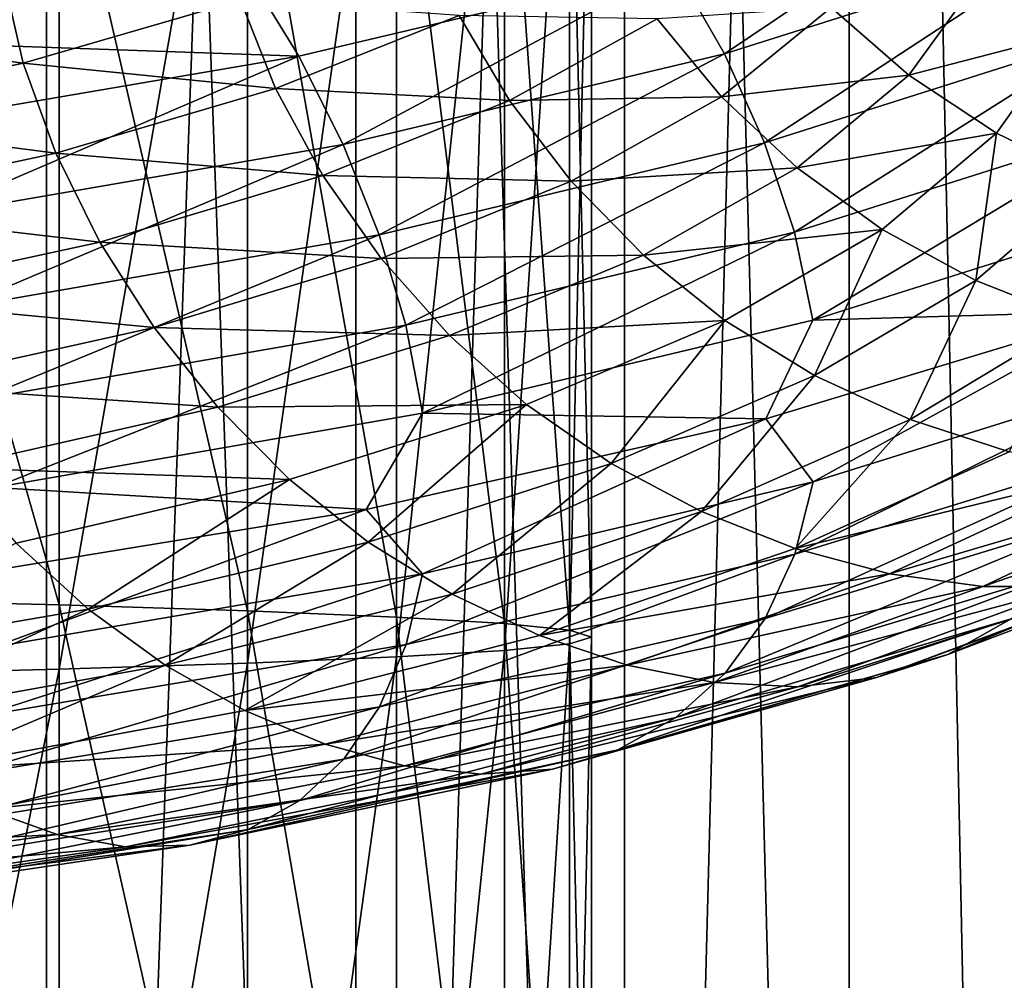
# Model space of a CAD drawing. Header units: metres. Extents: x -44 to 117, y -432 to 89.
# Tile 798 of 1056: x 10.86 to 14.55, y -114.07 to -110.47. Entities that reach past the tile are written whole.
import ezdxf

# ---------------------------------------------------------------- set-up
doc = ezdxf.new("R2010")
doc.units = ezdxf.units.M
doc.layers.add('solid_125568', color=7, linetype='CONTINUOUS')

msp = doc.modelspace()

# ---------------------------------------------------------------- linework, layer by layer
at = {"layer": 'solid_125568'}
for points in [[(10.960142, -93.5, 328.039825), (10.960155, -125.699997, 328.039856), (9.664092, -125.699997, 326.881622)], [(9.664206, -93.5, 326.881714), (10.960142, -93.5, 328.039825), (9.664092, -125.699997, 326.881622)], [(9.664222, -93.5, 351.118286), (9.664092, -125.699997, 351.118378), (10.960155, -125.699997, 349.960144)], [(10.960155, -93.5, 349.960144), (9.664222, -93.5, 351.118286), (10.960155, -125.699997, 349.960144)], [(10.960142, -93.5, 328.039825), (12.118269, -93.5, 329.335754), (10.960155, -125.699997, 328.039856)], [(12.118269, -93.5, 329.335754), (12.118388, -125.699997, 329.335907), (10.960155, -125.699997, 328.039856)], [(10.960155, -93.5, 349.960144), (10.960155, -125.699997, 349.960144), (12.118388, -125.699997, 348.664093)], [(12.118285, -93.5, 348.664215), (10.960155, -93.5, 349.960144), (12.118388, -125.699997, 348.664093)], [(12.118269, -93.5, 329.335754), (13.124176, -93.5, 330.753418), (12.118388, -125.699997, 329.335907)], [(12.118285, -93.5, 348.664215), (12.118388, -125.699997, 348.664093), (13.124225, -125.699997, 347.24649)], [(13.124198, -93.5, 347.246552), (12.118285, -93.5, 348.664215), (13.124225, -125.699997, 347.24649)], [(13.124176, -93.5, 330.753418), (13.124225, -125.699997, 330.75351), (12.118388, -125.699997, 329.335907)], [(13.124176, -93.5, 330.753418), (13.965055, -93.5, 332.274872), (13.124225, -125.699997, 330.75351)], [(13.124198, -93.5, 347.246552), (13.124225, -125.699997, 347.24649), (13.965017, -125.699997, 345.725189)], [(13.965068, -93.5, 345.725098), (13.124198, -93.5, 347.246552), (13.965017, -125.699997, 345.725189)], [(13.965055, -93.5, 332.274872), (13.965017, -125.699997, 332.274811), (13.124225, -125.699997, 330.75351)], [(13.965055, -93.5, 332.274872), (14.630192, -125.699997, 333.880676), (13.965017, -125.699997, 332.274811)], [(13.965068, -93.5, 345.725098), (13.965017, -125.699997, 345.725189), (14.630192, -125.699997, 344.119324)], [(13.965055, -93.5, 332.274872), (14.630218, -93.5, 333.880737), (14.630192, -125.699997, 333.880676)], [(14.630223, -93.5, 344.119232), (13.965068, -93.5, 345.725098), (14.630192, -125.699997, 344.119324)], [(10.163809, -112.922607, 186.402649), (10.163809, -108.707535, 186.496796), (11.007415, -108.78125, 187.683456)], [(11.007415, -112.901947, 187.591415), (10.163809, -112.922607, 186.402649), (11.007415, -108.78125, 187.683456)], [(11.007415, -112.901947, 187.591415), (11.007415, -108.78125, 187.683456), (11.712595, -108.860352, 188.95694)], [(11.712595, -112.879784, 188.867157), (11.007415, -112.901947, 187.591415), (11.712595, -108.860352, 188.95694)], [(11.712595, -112.879784, 188.867157), (11.712595, -108.860352, 188.95694), (12.270483, -108.943855, 190.301208)], [(12.270483, -112.856384, 190.213806), (11.712595, -112.879784, 188.867157), (12.270483, -108.943855, 190.301208)], [(12.270483, -112.856384, 190.213806), (12.270483, -108.943855, 190.301208), (12.674063, -109.030708, 191.699356)], [(12.674063, -112.832047, 191.614456), (12.270483, -112.856384, 190.213806), (12.674063, -109.030708, 191.699356)], [(12.674063, -112.832047, 191.614456), (12.674063, -109.030708, 191.699356), (12.918259, -109.119812, 193.133835)], [(12.918259, -112.807076, 193.051468), (12.674063, -112.832047, 191.614456), (12.918259, -109.119812, 193.133835)], [(12.918259, -112.807076, 193.051468), (12.918259, -109.119812, 193.133835), (13, -109.21006, 194.586563)], [(13, -112.781792, 194.50679), (13, -109.21006, 194.586563), (12.918259, -109.300301, 196.039307)], [(13, -112.781792, 194.50679), (12.918259, -112.807076, 193.051468), (13, -109.21006, 194.586563)], [(12.918259, -112.7565, 195.962112), (12.918259, -109.300301, 196.039307), (12.674063, -109.389404, 197.47377)], [(12.918259, -112.7565, 195.962112), (13, -112.781792, 194.50679), (12.918259, -109.300301, 196.039307)], [(12.674063, -112.731529, 197.399124), (12.674063, -109.389404, 197.47377), (12.270483, -109.476257, 198.871933)], [(12.674063, -112.731529, 197.399124), (12.918259, -112.7565, 195.962112), (12.674063, -109.389404, 197.47377)], [(12.270483, -112.707191, 198.799774), (12.270483, -109.476257, 198.871933), (11.712595, -109.559761, 200.216202)], [(12.270483, -112.707191, 198.799774), (12.674063, -112.731529, 197.399124), (12.270483, -109.476257, 198.871933)], [(11.712595, -112.6838, 200.146423), (11.712595, -109.559761, 200.216202), (11.007415, -109.638863, 201.489685)], [(11.712595, -112.6838, 200.146423), (12.270483, -112.707191, 198.799774), (11.712595, -109.559761, 200.216202)], [(11.007415, -112.661629, 201.422165), (11.007415, -109.638863, 201.489685), (10.163809, -109.712578, 202.676346)], [(11.007415, -112.661629, 201.422165), (11.712595, -112.6838, 200.146423), (11.007415, -109.638863, 201.489685)], [(10.163809, -112.640976, 202.610931), (11.007415, -112.661629, 201.422165), (10.163809, -109.712578, 202.676346)], [(13.312536, -110.275192, 913.877869), (14.567956, -109.880943, 915.353699), (13.497712, -110.598846, 913.850586)], [(14.567956, -109.880943, 915.353699), (14.770675, -110.196915, 915.345215), (13.497712, -110.598846, 913.850586)], [(14.780422, -110.525513, 926.141663), (14.875287, -110.151497, 927.722351), (14.446045, -110.322495, 926.083069)], [(13.497712, -110.598846, 913.850586), (14.770675, -110.196915, 915.345215), (13.647964, -110.931931, 913.865662)], [(14.770675, -110.196915, 915.345215), (14.935122, -110.524445, 915.375732), (13.647964, -110.931931, 913.865662)], [(10.004281, -110.245796, 911.58313), (11.711665, -110.292297, 912.619446), (10.19448, -110.547661, 911.429016)], [(11.711665, -110.292297, 912.619446), (13.312536, -110.275192, 913.877869), (11.905217, -110.607735, 912.529846)], [(11.905217, -110.607735, 912.529846), (13.312536, -110.275192, 913.877869), (12.070738, -110.9384, 912.485657)], [(13.312536, -110.275192, 913.877869), (13.497712, -110.598846, 913.850586), (12.070738, -110.9384, 912.485657)], [(10.872427, -110.634644, 918.88623), (10.796529, -110.300858, 918.780151), (9.865966, -110.498726, 917.640747)], [(10.19448, -110.547661, 911.429016), (11.711665, -110.292297, 912.619446), (11.905217, -110.607735, 912.529846)], [(10.872427, -110.634644, 918.88623), (11.685678, -110.396645, 920.117615), (10.796529, -110.300858, 918.780151)], [(14.188437, -110.679306, 924.553528), (14.446045, -110.322495, 926.083069), (13.897655, -110.425819, 924.499451)], [(14.780422, -110.525513, 926.141663), (14.446045, -110.322495, 926.083069), (14.188437, -110.679306, 924.553528)], [(11.817129, -110.72937, 920.198425), (11.685678, -110.396645, 920.117615), (10.872427, -110.634644, 918.88623)], [(11.817129, -110.72937, 920.198425), (12.505401, -110.455223, 921.515564), (11.685678, -110.396645, 920.117615)], [(13.487588, -110.759911, 923.031799), (13.897655, -110.425819, 924.499451), (13.24643, -110.467674, 922.976135)], [(14.188437, -110.679306, 924.553528), (13.897655, -110.425819, 924.499451), (13.487588, -110.759911, 923.031799)], [(12.692739, -110.77401, 921.579834), (12.505401, -110.455223, 921.515564), (11.817129, -110.72937, 920.198425)], [(12.692739, -110.77401, 921.579834), (13.24643, -110.467674, 922.976135), (12.505401, -110.455223, 921.515564)], [(13.487588, -110.759911, 923.031799), (13.24643, -110.467674, 922.976135), (12.692739, -110.77401, 921.579834)], [(9.935314, -110.834061, 917.739563), (10.872427, -110.634644, 918.88623), (9.865966, -110.498726, 917.640747)], [(10.19448, -110.547661, 911.429016), (11.905217, -110.607735, 912.529846), (10.362809, -110.870979, 911.322205)], [(13.647964, -110.931931, 913.865662), (14.935122, -110.524445, 915.375732), (13.759686, -111.266846, 913.922607)], [(14.935122, -110.524445, 915.375732), (15.057369, -110.856033, 915.444397), (13.759686, -111.266846, 913.922607)], [(14.516889, -110.896507, 924.580017), (14.780422, -110.525513, 926.141663), (14.188437, -110.679306, 924.553528)], [(14.877558, -111.071205, 924.577576), (14.780422, -110.525513, 926.141663), (14.516889, -110.896507, 924.580017)], [(10.362809, -110.870979, 911.322205), (11.905217, -110.607735, 912.529846), (10.506797, -111.207901, 911.263123)], [(11.905217, -110.607735, 912.529846), (12.070738, -110.9384, 912.485657), (10.506797, -111.207901, 911.263123)], [(12.070738, -110.9384, 912.485657), (13.497712, -110.598846, 913.850586), (12.20508, -111.276566, 912.486816)], [(13.497712, -110.598846, 913.850586), (13.647964, -110.931931, 913.865662), (12.20508, -111.276566, 912.486816)], [(10.994767, -110.971519, 918.95459), (10.872427, -110.634644, 918.88623), (9.935314, -110.834061, 917.739563)], [(10.994767, -110.971519, 918.95459), (11.817129, -110.72937, 920.198425), (10.872427, -110.634644, 918.88623)], [(13.769829, -111.02533, 923.058105), (14.188437, -110.679306, 924.553528), (13.487588, -110.759911, 923.031799)], [(14.516889, -110.896507, 924.580017), (14.188437, -110.679306, 924.553528), (13.769829, -111.02533, 923.058105)], [(11.994218, -111.05497, 920.244995), (11.817129, -110.72937, 920.198425), (10.994767, -110.971519, 918.95459)], [(11.994218, -111.05497, 920.244995), (12.692739, -110.77401, 921.579834), (11.817129, -110.72937, 920.198425)], [(12.923875, -111.075684, 921.612549), (13.487588, -110.759911, 923.031799), (12.692739, -110.77401, 921.579834)], [(13.769829, -111.02533, 923.058105), (13.487588, -110.759911, 923.031799), (12.923875, -111.075684, 921.612549)], [(12.923875, -111.075684, 921.612549), (12.692739, -110.77401, 921.579834), (11.994218, -111.05497, 920.244995)], [(10.047151, -111.174789, 917.79657), (10.994767, -110.971519, 918.95459), (9.935314, -110.834061, 917.739563)], [(13.759686, -111.266846, 913.922607), (15.057369, -110.856033, 915.444397), (13.829285, -111.595985, 914.021057)], [(15.057369, -110.856033, 915.444397), (15.133497, -111.184204, 915.550415), (13.829285, -111.595985, 914.021057)], [(14.088625, -111.256485, 923.053345), (14.516889, -110.896507, 924.580017), (13.769829, -111.02533, 923.058105)], [(14.438717, -111.44696, 923.016663), (14.516889, -110.896507, 924.580017), (14.088625, -111.256485, 923.053345)], [(14.438717, -111.44696, 923.016663), (14.877558, -111.071205, 924.577576), (14.516889, -110.896507, 924.580017)], [(10.506797, -111.207901, 911.263123), (12.070738, -110.9384, 912.485657), (10.623705, -111.550591, 911.252136)], [(12.070738, -110.9384, 912.485657), (12.20508, -111.276566, 912.486816), (10.623705, -111.550591, 911.252136)], [(12.20508, -111.276566, 912.486816), (13.647964, -110.931931, 913.865662), (12.305003, -111.61451, 912.533264)], [(13.647964, -110.931931, 913.865662), (13.759686, -111.266846, 913.922607), (12.305003, -111.61451, 912.533264)], [(11.159596, -111.303566, 918.984558), (10.994767, -110.971519, 918.95459), (10.047151, -111.174789, 917.79657)], [(11.159596, -111.303566, 918.984558), (11.994218, -111.05497, 920.244995), (10.994767, -110.971519, 918.95459)], [(13.19436, -111.352699, 921.612122), (13.769829, -111.02533, 923.058105), (12.923875, -111.075684, 921.612549)], [(14.088625, -111.256485, 923.053345), (13.769829, -111.02533, 923.058105), (13.19436, -111.352699, 921.612122)], [(12.212693, -111.365715, 920.255981), (11.994218, -111.05497, 920.244995), (11.159596, -111.303566, 918.984558)], [(12.212693, -111.365715, 920.255981), (12.923875, -111.075684, 921.612549), (11.994218, -111.05497, 920.244995)], [(13.19436, -111.352699, 921.612122), (12.923875, -111.075684, 921.612549), (12.212693, -111.365715, 920.255981)], [(14.811704, -111.594467, 922.950073), (14.877558, -111.071205, 924.577576), (14.438717, -111.44696, 923.016663)], [(10.197842, -111.512848, 917.811279), (11.159596, -111.303566, 918.984558), (10.047151, -111.174789, 917.79657)], [(13.829285, -111.595985, 914.021057), (15.133497, -111.184204, 915.550415), (14.986232, -111.561714, 915.469727)], [(10.623705, -111.550591, 911.252136), (12.20508, -111.276566, 912.486816), (10.710694, -111.891243, 911.289368)], [(12.20508, -111.276566, 912.486816), (12.305003, -111.61451, 912.533264), (10.710694, -111.891243, 911.289368)], [(12.305003, -111.61451, 912.533264), (13.759686, -111.266846, 913.922607), (12.367276, -111.944534, 912.624878)], [(13.759686, -111.266846, 913.922607), (13.829285, -111.595985, 914.021057), (12.367276, -111.944534, 912.624878)], [(13.499871, -111.597435, 921.577271), (14.088625, -111.256485, 923.053345), (13.19436, -111.352699, 921.612122)], [(13.835397, -111.803246, 921.507629), (14.088625, -111.256485, 923.053345), (13.499871, -111.597435, 921.577271)], [(13.835397, -111.803246, 921.507629), (14.438717, -111.44696, 923.016663), (14.088625, -111.256485, 923.053345)], [(11.362932, -111.622887, 918.975159), (11.159596, -111.303566, 918.984558), (10.197842, -111.512848, 917.811279)], [(11.362932, -111.622887, 918.975159), (12.212693, -111.365715, 920.255981), (11.159596, -111.303566, 918.984558)], [(12.468335, -111.653862, 920.230225), (13.19436, -111.352699, 921.612122), (12.212693, -111.365715, 920.255981)], [(13.499871, -111.597435, 921.577271), (13.19436, -111.352699, 921.612122), (12.468335, -111.653862, 920.230225)], [(12.468335, -111.653862, 920.230225), (12.212693, -111.365715, 920.255981), (11.362932, -111.622887, 918.975159)], [(14.192888, -111.967484, 921.405945), (14.438717, -111.44696, 923.016663), (13.835397, -111.803246, 921.507629)], [(14.192888, -111.967484, 921.405945), (14.811704, -111.594467, 922.950073), (14.438717, -111.44696, 923.016663)], [(10.383722, -111.840149, 917.783203), (11.362932, -111.622887, 918.975159), (10.197842, -111.512848, 917.811279)], [(13.653, -111.96479, 913.951599), (14.986232, -111.561714, 915.469727), (13.829826, -112.201004, 914.33313)], [(13.829285, -111.595985, 914.021057), (14.986232, -111.561714, 915.469727), (13.653, -111.96479, 913.951599)], [(14.986232, -111.561714, 915.469727), (15.134136, -111.794373, 915.863831), (13.829826, -112.201004, 914.33313)], [(10.710694, -111.891243, 911.289368), (12.305003, -111.61451, 912.533264), (10.764936, -112.222046, 911.375061)], [(12.305003, -111.61451, 912.533264), (12.367276, -111.944534, 912.624878), (10.764936, -112.222046, 911.375061)], [(12.367276, -111.944534, 912.624878), (13.829285, -111.595985, 914.021057), (13.653, -111.96479, 913.951599)], [(12.757074, -111.911629, 920.166748), (13.499871, -111.597435, 921.577271), (12.468335, -111.653862, 920.230225)], [(13.074204, -112.132149, 920.065796), (13.499871, -111.597435, 921.577271), (12.757074, -111.911629, 920.166748)], [(13.074204, -112.132149, 920.065796), (13.835397, -111.803246, 921.507629), (13.499871, -111.597435, 921.577271)], [(14.5634, -112.088615, 921.275696), (14.811704, -111.594467, 922.950073), (14.192888, -111.967484, 921.405945)], [(11.60083, -111.92157, 918.925659), (11.362932, -111.622887, 918.975159), (10.383722, -111.840149, 917.783203)], [(11.60083, -111.92157, 918.925659), (12.468335, -111.653862, 920.230225), (11.362932, -111.622887, 918.975159)], [(12.757074, -111.911629, 920.166748), (12.468335, -111.653862, 920.230225), (11.60083, -111.92157, 918.925659)], [(15.134136, -111.794373, 915.863831), (15.058855, -112.07151, 916.069092), (13.761015, -112.471802, 914.544495)], [(13.829826, -112.201004, 914.33313), (15.134136, -111.794373, 915.863831), (13.761015, -112.471802, 914.544495)], [(13.41212, -112.312454, 919.930847), (13.835397, -111.803246, 921.507629), (13.074204, -112.132149, 920.065796)], [(13.41212, -112.312454, 919.930847), (14.192888, -111.967484, 921.405945), (13.835397, -111.803246, 921.507629)], [(10.601166, -112.148643, 917.711914), (11.60083, -111.92157, 918.925659), (10.383722, -111.840149, 917.783203)], [(11.869521, -112.191666, 918.83551), (12.757074, -111.911629, 920.166748), (11.60083, -111.92157, 918.925659)], [(12.164657, -112.426109, 918.7052), (12.757074, -111.911629, 920.166748), (11.869521, -112.191666, 918.83551)], [(12.164657, -112.426109, 918.7052), (13.074204, -112.132149, 920.065796), (12.757074, -111.911629, 920.166748)], [(11.869521, -112.191666, 918.83551), (11.60083, -111.92157, 918.925659), (10.601166, -112.148643, 917.711914)], [(10.764936, -112.222046, 911.375061), (12.367276, -111.944534, 912.624878), (12.156912, -112.304535, 912.564331)], [(12.367276, -111.944534, 912.624878), (13.653, -111.96479, 913.951599), (12.156912, -112.304535, 912.564331)], [(12.156912, -112.304535, 912.564331), (13.653, -111.96479, 913.951599), (12.367714, -112.544846, 912.935852)], [(13.653, -111.96479, 913.951599), (13.829826, -112.201004, 914.33313), (12.367714, -112.544846, 912.935852)], [(13.762321, -112.450607, 919.766113), (14.192888, -111.967484, 921.405945), (13.41212, -112.312454, 919.930847)], [(13.762321, -112.450607, 919.766113), (14.5634, -112.088615, 921.275696), (14.192888, -111.967484, 921.405945)], [(15.058855, -112.07151, 916.069092), (14.937513, -112.320297, 916.299133), (13.650159, -112.712166, 914.78479)], [(13.761015, -112.471802, 914.544495), (15.058855, -112.07151, 916.069092), (13.650159, -112.712166, 914.78479)], [(14.937995, -112.165092, 921.120178), (14.5634, -112.088615, 921.275696), (13.762321, -112.450607, 919.766113)], [(12.479161, -112.621613, 918.539063), (13.074204, -112.132149, 920.065796), (12.164657, -112.426109, 918.7052)], [(12.479161, -112.621613, 918.539063), (13.41212, -112.312454, 919.930847), (13.074204, -112.132149, 920.065796)], [(10.846746, -112.430206, 917.597168), (11.869521, -112.191666, 918.83551), (10.601166, -112.148643, 917.711914)], [(14.116313, -112.54467, 919.575928), (14.937995, -112.165092, 921.120178), (13.762321, -112.450607, 919.766113)], [(15.30788, -112.195282, 920.943115), (14.937995, -112.165092, 921.120178), (14.116313, -112.54467, 919.575928)], [(11.116525, -112.677612, 917.43988), (11.869521, -112.191666, 918.83551), (10.846746, -112.430206, 917.597168)], [(11.116525, -112.677612, 917.43988), (12.164657, -112.426109, 918.7052), (11.869521, -112.191666, 918.83551)], [(13.829826, -112.201004, 914.33313), (13.761015, -112.471802, 914.544495), (12.306157, -112.809853, 913.152771)], [(12.367714, -112.544846, 912.935852), (13.829826, -112.201004, 914.33313), (12.306157, -112.809853, 913.152771)], [(14.465784, -112.592667, 919.364685), (15.30788, -112.195282, 920.943115), (14.116313, -112.54467, 919.575928)], [(15.664433, -112.177483, 920.748474), (15.30788, -112.195282, 920.943115), (14.465784, -112.592667, 919.364685)], [(14.802624, -112.592491, 919.137268), (15.664433, -112.177483, 920.748474), (14.465784, -112.592667, 919.364685)], [(10.764936, -112.222046, 911.375061), (12.156912, -112.304535, 912.564331), (10.522512, -112.571045, 911.328552)], [(10.522512, -112.571045, 911.328552), (12.156912, -112.304535, 912.564331), (10.765266, -112.818138, 911.68512)], [(12.156912, -112.304535, 912.564331), (12.367714, -112.544846, 912.935852), (10.765266, -112.818138, 911.68512)], [(12.805075, -112.775871, 918.342163), (13.41212, -112.312454, 919.930847), (12.479161, -112.621613, 918.539063)], [(12.805075, -112.775871, 918.342163), (13.762321, -112.450607, 919.766113), (13.41212, -112.312454, 919.930847)], [(15.661387, -112.292145, 918.406738), (15.406653, -112.440559, 918.653381), (14.334722, -112.847443, 917.079651)], [(14.571684, -112.713188, 916.810242), (15.661387, -112.292145, 918.406738), (14.334722, -112.847443, 917.079651)], [(14.937513, -112.320297, 916.299133), (14.773876, -112.535828, 916.548157), (13.500681, -112.917427, 915.047974)], [(13.650159, -112.712166, 914.78479), (14.937513, -112.320297, 916.299133), (13.500681, -112.917427, 915.047974)], [(11.404036, -112.887268, 917.245056), (12.164657, -112.426109, 918.7052), (11.116525, -112.677612, 917.43988)], [(11.404036, -112.887268, 917.245056), (12.479161, -112.621613, 918.539063), (12.164657, -112.426109, 918.7052)], [(9.941549, -112.879784, 916.282166), (11.116525, -112.677612, 917.43988), (10.846746, -112.430206, 917.597168)], [(14.116313, -112.54467, 919.575928), (13.762321, -112.450607, 919.766113), (12.805075, -112.775871, 918.342163)], [(15.406653, -112.440559, 918.653381), (15.118762, -112.542046, 918.89856), (14.066912, -112.933617, 917.350769)], [(14.334722, -112.847443, 917.079651), (15.406653, -112.440559, 918.653381), (14.066912, -112.933617, 917.350769)], [(13.761015, -112.471802, 914.544495), (13.650159, -112.712166, 914.78479), (12.207053, -113.042519, 913.402405)], [(12.306157, -112.809853, 913.152771), (13.761015, -112.471802, 914.544495), (12.207053, -113.042519, 913.402405)], [(14.773876, -112.535828, 916.548157), (14.571684, -112.713188, 916.810242), (13.315975, -113.082939, 915.327759)], [(13.500681, -112.917427, 915.047974), (14.773876, -112.535828, 916.548157), (13.315975, -113.082939, 915.327759)], [(12.367714, -112.544846, 912.935852), (12.306157, -112.809853, 913.152771), (10.711662, -113.077972, 911.906982)], [(10.765266, -112.818138, 911.68512), (12.367714, -112.544846, 912.935852), (10.711662, -113.077972, 911.906982)], [(13.134449, -112.886589, 918.119446), (14.116313, -112.54467, 919.575928), (12.805075, -112.775871, 918.342163)], [(14.465784, -112.592667, 919.364685), (14.116313, -112.54467, 919.575928), (13.134449, -112.886589, 918.119446)], [(15.118762, -112.542046, 918.89856), (14.802624, -112.592491, 919.137268), (13.772848, -112.967903, 917.618103)], [(14.066912, -112.933617, 917.350769), (15.118762, -112.542046, 918.89856), (13.772848, -112.967903, 917.618103)], [(13.45954, -112.951408, 917.876221), (14.465784, -112.592667, 919.364685), (13.134449, -112.886589, 918.119446)], [(14.802624, -112.592491, 919.137268), (14.465784, -112.592667, 919.364685), (13.45954, -112.951408, 917.876221)], [(13.772848, -112.967903, 917.618103), (14.802624, -112.592491, 919.137268), (13.45954, -112.951408, 917.876221)], [(11.007415, -115.680222, 201.59465), (11.007415, -112.661629, 201.422165), (10.163809, -112.640976, 202.610931)], [(10.163809, -115.565331, 202.778046), (11.007415, -115.680222, 201.59465), (10.163809, -112.640976, 202.610931)], [(11.70195, -113.056519, 917.018494), (12.479161, -112.621613, 918.539063), (11.404036, -112.887268, 917.245056)], [(11.70195, -113.056519, 917.018494), (12.805075, -112.775871, 918.342163), (12.479161, -112.621613, 918.539063)], [(10.198785, -113.102364, 916.061523), (11.116525, -112.677612, 917.43988), (9.941549, -112.879784, 916.282166)], [(10.198785, -113.102364, 916.061523), (11.404036, -112.887268, 917.245056), (11.116525, -112.677612, 917.43988)], [(11.712595, -115.80352, 200.324692), (11.712595, -112.6838, 200.146423), (11.007415, -112.661629, 201.422165)], [(11.007415, -115.680222, 201.59465), (11.712595, -115.80352, 200.324692), (11.007415, -112.661629, 201.422165)], [(12.270483, -115.933678, 198.984146), (12.270483, -112.707191, 198.799774), (11.712595, -112.6838, 200.146423)], [(11.712595, -115.80352, 200.324692), (12.270483, -115.933678, 198.984146), (11.712595, -112.6838, 200.146423)], [(13.650159, -112.712166, 914.78479), (13.500681, -112.917427, 915.047974), (12.07344, -113.238419, 913.678345)], [(12.207053, -113.042519, 913.402405), (13.650159, -112.712166, 914.78479), (12.07344, -113.238419, 913.678345)], [(12.674063, -116.069046, 197.589844), (12.674063, -112.731529, 197.399124), (12.270483, -112.707191, 198.799774)], [(12.270483, -115.933678, 198.984146), (12.674063, -116.069046, 197.589844), (12.270483, -112.707191, 198.799774)], [(14.571684, -112.713188, 916.810242), (14.334722, -112.847443, 917.079651), (13.099483, -113.204025, 915.618103)], [(13.315975, -113.082939, 915.327759), (14.571684, -112.713188, 916.810242), (13.099483, -113.204025, 915.618103)], [(12.918259, -116.207939, 196.159332), (12.918259, -112.7565, 195.962112), (12.674063, -112.731529, 197.399124)], [(12.674063, -116.069046, 197.589844), (12.918259, -116.207939, 196.159332), (12.674063, -112.731529, 197.399124)], [(13, -116.348595, 194.710602), (13, -112.781792, 194.50679), (12.918259, -112.7565, 195.962112)], [(12.918259, -116.207939, 196.159332), (13, -116.348595, 194.710602), (12.918259, -112.7565, 195.962112)], [(13.134449, -112.886589, 918.119446), (12.805075, -112.775871, 918.342163), (11.70195, -113.056519, 917.018494)], [(12.918259, -116.48925, 193.261887), (12.918259, -112.807076, 193.051468), (13, -112.781792, 194.50679)], [(13, -116.348595, 194.710602), (12.918259, -116.48925, 193.261887), (13, -112.781792, 194.50679)], [(12.306157, -112.809853, 913.152771), (12.207053, -113.042519, 913.402405), (10.625434, -113.303764, 912.164856)], [(10.711662, -113.077972, 911.906982), (12.306157, -112.809853, 913.152771), (10.625434, -113.303764, 912.164856)], [(12.270483, -116.763512, 190.437073), (12.270483, -112.856384, 190.213806), (12.674063, -112.832047, 191.614456)], [(12.674063, -116.628136, 191.831375), (12.270483, -116.763512, 190.437073), (12.674063, -112.832047, 191.614456)], [(12.674063, -116.628136, 191.831375), (12.674063, -112.832047, 191.614456), (12.918259, -112.807076, 193.051468)], [(12.918259, -116.48925, 193.261887), (12.674063, -116.628136, 191.831375), (12.918259, -112.807076, 193.051468)], [(11.712595, -116.893661, 189.096512), (11.712595, -112.879784, 188.867157), (12.270483, -112.856384, 190.213806)], [(12.270483, -116.763512, 190.437073), (11.712595, -116.893661, 189.096512), (12.270483, -112.856384, 190.213806)], [(14.334722, -112.847443, 917.079651), (14.066912, -112.933617, 917.350769), (12.854807, -113.275963, 915.913086)], [(13.099483, -113.204025, 915.618103), (14.334722, -112.847443, 917.079651), (12.854807, -113.275963, 915.913086)], [(10.163809, -117.131859, 186.643173), (10.163809, -112.922607, 186.402649), (11.007415, -112.901947, 187.591415)], [(11.007415, -117.01696, 187.826553), (10.163809, -117.131859, 186.643173), (11.007415, -112.901947, 187.591415)], [(10.465301, -113.285316, 915.808167), (11.404036, -112.887268, 917.245056), (10.198785, -113.102364, 916.061523)], [(10.465301, -113.285316, 915.808167), (11.70195, -113.056519, 917.018494), (11.404036, -112.887268, 917.245056)], [(11.007415, -117.01696, 187.826553), (11.007415, -112.901947, 187.591415), (11.712595, -112.879784, 188.867157)], [(11.712595, -116.893661, 189.096512), (11.007415, -117.01696, 187.826553), (11.712595, -112.879784, 188.867157)], [(12.002953, -113.182732, 916.765869), (13.134449, -112.886589, 918.119446), (11.70195, -113.056519, 917.018494)], [(13.45954, -112.951408, 917.876221), (13.134449, -112.886589, 918.119446), (12.002953, -113.182732, 916.765869)], [(13.500681, -112.917427, 915.047974), (13.315975, -113.082939, 915.327759), (11.908326, -113.39312, 913.974121)], [(12.07344, -113.238419, 913.678345), (13.500681, -112.917427, 915.047974), (11.908326, -113.39312, 913.974121)], [(14.066912, -112.933617, 917.350769), (13.772848, -112.967903, 917.618103), (12.586167, -113.295212, 916.206848)], [(12.854807, -113.275963, 915.913086), (14.066912, -112.933617, 917.350769), (12.586167, -113.295212, 916.206848)], [(12.299962, -113.263214, 916.493225), (13.45954, -112.951408, 917.876221), (12.002953, -113.182732, 916.765869)], [(13.772848, -112.967903, 917.618103), (13.45954, -112.951408, 917.876221), (12.299962, -113.263214, 916.493225)], [(12.586167, -113.295212, 916.206848), (13.772848, -112.967903, 917.618103), (12.299962, -113.263214, 916.493225)], [(12.207053, -113.042519, 913.402405), (12.07344, -113.238419, 913.678345), (10.5092, -113.491295, 912.452087)], [(10.625434, -113.303764, 912.164856), (12.207053, -113.042519, 913.402405), (10.5092, -113.491295, 912.452087)], [(12.002953, -113.182732, 916.765869), (11.70195, -113.056519, 917.018494), (10.465301, -113.285316, 915.808167)], [(13.315975, -113.082939, 915.327759), (13.099483, -113.204025, 915.618103), (11.714775, -113.502174, 914.283447)], [(11.908326, -113.39312, 913.974121), (13.315975, -113.082939, 915.327759), (11.714775, -113.502174, 914.283447)], [(10.734497, -113.425682, 915.528564), (12.002953, -113.182732, 916.765869), (10.465301, -113.285316, 915.808167)], [(12.299962, -113.263214, 916.493225), (12.002953, -113.182732, 916.765869), (10.734497, -113.425682, 915.528564)], [(12.07344, -113.238419, 913.678345), (11.908326, -113.39312, 913.974121), (10.365553, -113.63633, 912.762024)], [(10.5092, -113.491295, 912.452087), (12.07344, -113.238419, 913.678345), (10.365553, -113.63633, 912.762024)], [(13.099483, -113.204025, 915.618103), (12.854807, -113.275963, 915.913086), (11.496024, -113.561104, 914.599976)], [(11.714775, -113.502174, 914.283447), (13.099483, -113.204025, 915.618103), (11.496024, -113.561104, 914.599976)], [(11.000035, -113.52047, 915.22937), (12.299962, -113.263214, 916.493225), (10.734497, -113.425682, 915.528564)], [(12.586167, -113.295212, 916.206848), (12.299962, -113.263214, 916.493225), (11.000035, -113.52047, 915.22937)], [(12.854807, -113.275963, 915.913086), (12.586167, -113.295212, 916.206848), (11.255873, -113.566628, 914.917542)], [(11.496024, -113.561104, 914.599976), (12.854807, -113.275963, 915.913086), (11.255873, -113.566628, 914.917542)], [(11.255873, -113.566628, 914.917542), (12.586167, -113.295212, 916.206848), (11.000035, -113.52047, 915.22937)], [(11.908326, -113.39312, 913.974121), (11.714775, -113.502174, 914.283447), (10.19714, -113.734634, 913.088074)], [(10.365553, -113.63633, 912.762024), (11.908326, -113.39312, 913.974121), (10.19714, -113.734634, 913.088074)], [(11.000035, -113.52047, 915.22937), (10.734497, -113.425682, 915.528564), (9.344235, -113.608833, 914.418945)], [(9.57529, -113.716393, 914.096375), (11.000035, -113.52047, 915.22937), (9.344235, -113.608833, 914.418945)], [(11.255873, -113.566628, 914.917542), (11.000035, -113.52047, 915.22937), (9.57529, -113.716393, 914.096375)], [(11.714775, -113.502174, 914.283447), (11.496024, -113.561104, 914.599976), (10.006796, -113.781944, 913.423584)], [(10.19714, -113.734634, 913.088074), (11.714775, -113.502174, 914.283447), (10.006796, -113.781944, 913.423584)], [(9.797857, -113.775208, 913.762085), (11.255873, -113.566628, 914.917542), (9.57529, -113.716393, 914.096375)], [(11.496024, -113.561104, 914.599976), (11.255873, -113.566628, 914.917542), (9.797857, -113.775208, 913.762085)], [(10.006796, -113.781944, 913.423584), (11.496024, -113.561104, 914.599976), (9.797857, -113.775208, 913.762085)]]:
    msp.add_3dface(points, dxfattribs=at)

doc.saveas('drawing.dxf')
